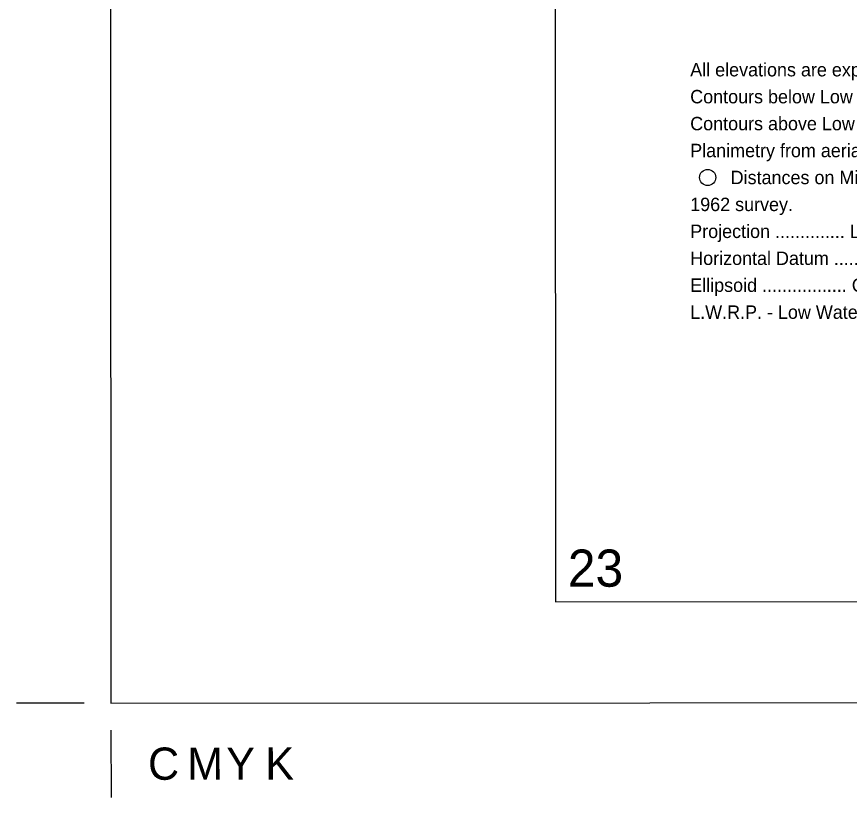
# Model space of a CAD drawing. Extents: x 3281947 to 3319794, y 715894 to 741249.
# Drawn here: x 3281961 to 3287110, y 715894 to 720725 of the extents above; entities that cross this region are included whole.
import ezdxf

# ---------------------------------------------------------------- set-up
doc = ezdxf.new("R2010")
doc.units = 0
for name, color, linetype in [('G-ANNO-NPLT', 7, 'Continuous'), ('V-ANNO-DIMS', 7, 'Continuous'), ('V-ANNO-NOTE', 7, 'Continuous'), ('V-ANNO-SYMB', 7, 'Continuous'), ('V-ANNO-TEXT', 7, 'Continuous')]:
    doc.layers.add(name, color=color, linetype=linetype)

msp = doc.modelspace()

# ---------------------------------------------------------------- linework, layer by layer
at = {"layer": 'G-ANNO-NPLT'}
msp.add_lwpolyline([(3282544.2, 716477.2), (3319210.9, 716498.6), (3319196.8, 740665.2), (3282530.2, 740643.9)], close=True, dxfattribs=at)
at = {"layer": 'V-ANNO-DIMS'}
for p, q in [((3282377.6, 716477.1), (3281960.9, 716476.9)), ((3282544.3, 716310.6), (3282544.6, 715893.9))]:
    msp.add_line(p, q, dxfattribs=at)
at = {"layer": 'V-ANNO-NOTE'}
msp.add_circle((3286234.3, 719729.8), 50, dxfattribs=at)
at = {"layer": 'V-ANNO-SYMB'}
msp.add_lwpolyline([(3285294, 717103.9), (3318377.2, 717123.1), (3318363.9, 740039.7), (3285280.7, 740020.4), (3285294, 717103.9)], dxfattribs=at)

# ---------------------------------------------------------------- texts
at = {"layer": 'V-ANNO-DIMS'}
for s, p in [('C', (3282773.5, 716002.7)), ('M', (3283015.2, 716002.9)), ('Y', (3283256.8, 716003)), ('K', (3283498.5, 716003.2))]:
    msp.add_text(s, height=199.3, rotation=0.0333, dxfattribs=at).set_placement(p)
at = {"layer": 'V-ANNO-NOTE'}
for s, rotation, p in [('All elevations are expressed in feet and refer to North American Vertical Datum of 1988.', 0, (3286126.1, 720355.1)), ('Contours below Low Water Reference Plane are expressed in feet at 5 and 10 ft. intervals.', 0, (3286126.1, 720188.4)), ('Contours above Low Water Reference Plane are expressed in feet at 5 ft. intervals.', 0, (3286126.1, 720021.7)), ('Planimetry from aerial photographs flown February 2002.', 0, (3286126.1, 719855)), ('Distances on Mississippi River above Head of Passes are shown at 1 mile intervals,', 0, (3286376.3, 719688.3)), ('1962 survey.', 0, (3286126.1, 719521.6)), ('Projection .............. Lambert Conformal Conic', 360, (3286126.1, 719355)), ('Horizontal Datum ..... North American Datum 1983 (NAD 83)', 360, (3286126.1, 719188.3)), ('Ellipsoid ................. GRS 80', 360, (3286126.1, 719021.6)), ('L.W.R.P. - Low Water Reference Plane.', 360, (3286126.1, 718854.9))]:
    msp.add_text(s, height=83, rotation=rotation, dxfattribs=at).set_placement(p)
at = {"layer": 'V-ANNO-TEXT'}
msp.add_text('23', height=230, rotation=0.0333, dxfattribs=at).set_placement((3285369.7, 717197.2))

doc.saveas('drawing.dxf')
